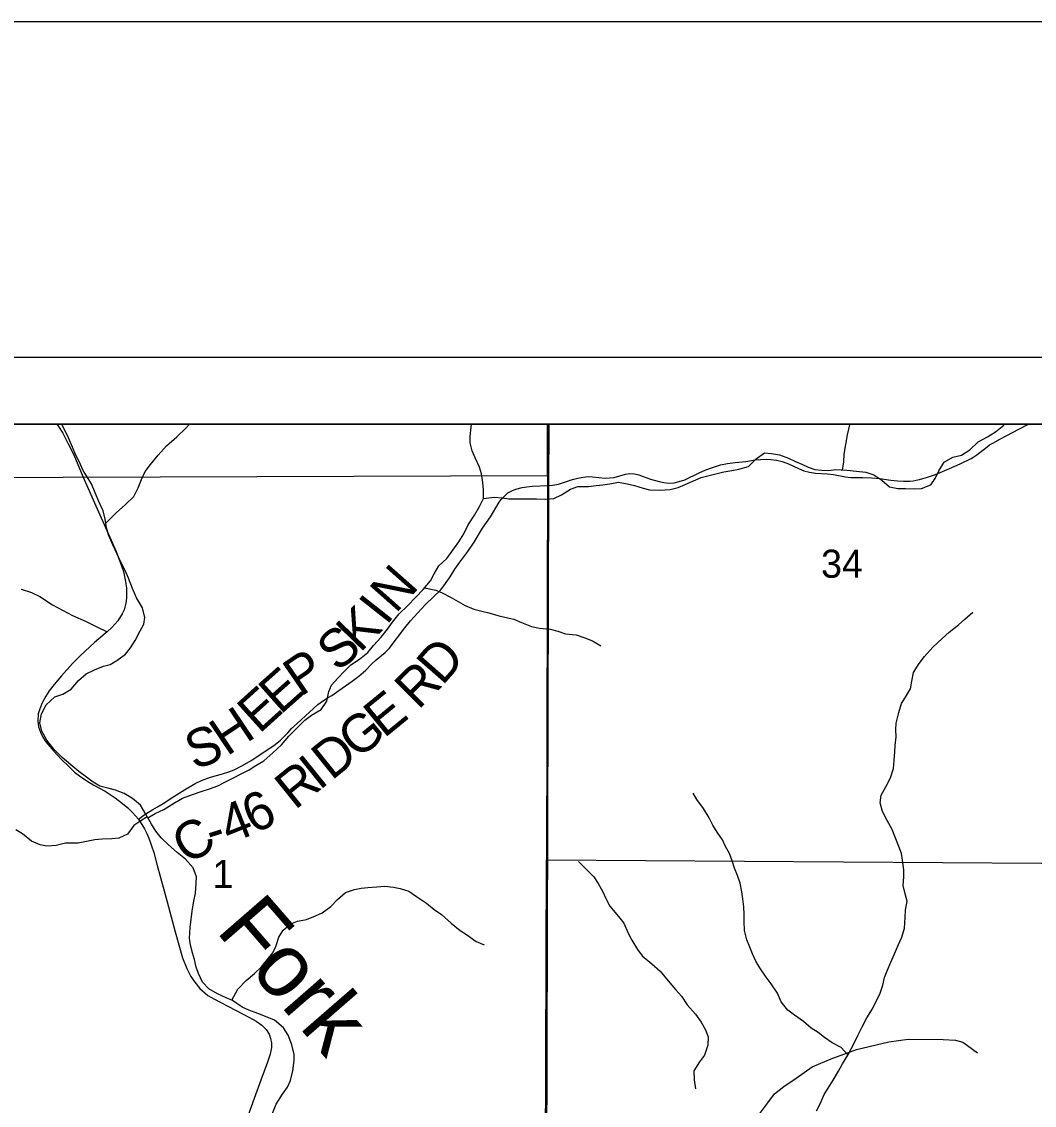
# Model space of a CAD drawing. Extents: x 0 to 34, y -8.9 to 22.
# Drawn here: x 27.435 to 28.944, y 20.385 to 22 of the extents above; entities that cross this region are included whole.
import ezdxf

# ---------------------------------------------------------------- set-up
doc = ezdxf.new("R2010")
doc.units = 0
for name, color, linetype in [('GM_X_Corporation', 7, 'Continuous'), ('GM_X_County_Road', 7, 'Continuous'), ('GM_X_County_Road_Text', 7, 'Continuous'), ('GM_X_Minor_River', 7, 'Continuous'), ('GM_X_Minor_River_Text', 7, 'Continuous'), ('GM_X_Section_Text', 7, 'Continuous'), ('GM_X_State_Route', 7, 'Continuous'), ('GM_X_Township_Road', 7, 'Continuous'), ('SH_Border', 7, 'Continuous'), ('SH_Cut_Line', 7, 'Continuous'), ('SH_Data', 7, 'Continuous')]:
    doc.layers.add(name, color=color, linetype=linetype)

msp = doc.modelspace()

# ---------------------------------------------------------------- linework, layer by layer
at = {"layer": 'GM_X_Corporation'}
for points in [[(30.5167, 21.4), (23.7167, 21.4), (23.7167, 19.34), (24.5181, 19.3295), (25.0504, 19.3237), (25.1066, 19.3232), (25.1068, 18.8675), (25.1136, 18.8385), (25.1229, 18.6966), (25.125, 18.6354), (25.1216, 18.6194), (25.1124, 18.5932), (25.1045, 18.3117), (25.2083, 18.3108), (25.7381, 18.312), (26.1399, 18.3037), (26.1391, 17.8847), (26.1361, 17.3278)], [(28.1882, 17.3108), (28.201, 18.0921), (28.2011, 18.1006), (28.2124, 18.7889), (28.2124, 18.7899), (28.2198, 21.3092), (28.2203, 21.4), (25.1649, 21.4)]]:
    msp.add_lwpolyline(points, dxfattribs=at)
for points in [[(28.2185, 21.4), (27.2077, 21.4), (27.2076, 21.3201), (28.2183, 21.3236)], [(30.5167, 16.7663), (30.5167, 21.4), (28.2203, 21.4), (28.2198, 21.3092), (28.2124, 18.7899), (28.2124, 18.7889), (28.2011, 18.1006), (28.201, 18.0921), (28.1882, 17.3108), (28.1928, 16.8054), (28.3182, 16.8002), (29.5528, 16.7835), (30.4571, 16.7673)], [(29.109, 21.4), (28.2185, 21.4), (28.2183, 21.3236), (28.2167, 20.751), (29.102, 20.7452)], [(28.2183, 21.3236), (28.2167, 20.751), (28.2154, 20.3061), (27.2068, 20.322), (27.2076, 21.3201)], [(29.102, 20.7452), (29.0905, 19.7446), (28.2135, 19.7543), (28.2154, 20.3061), (28.2167, 20.751)]]:
    msp.add_lwpolyline(points, close=True, dxfattribs=at)
at = {"layer": 'GM_X_County_Road'}
for points in [[(28.2495, 21.3158), (28.2522, 21.3167), (28.2576, 21.3184), (28.2634, 21.3198), (28.2687, 21.3208), (28.275, 21.3218), (28.2797, 21.3221), (28.2854, 21.3219), (28.2947, 21.3206), (28.3044, 21.3199), (28.3178, 21.3208), (28.3345, 21.3257), (28.3412, 21.3266), (28.3479, 21.3264), (28.3543, 21.3246), (28.3608, 21.3223), (28.3718, 21.3184), (28.3848, 21.3145), (28.3915, 21.3131), (28.3992, 21.3125), (28.407, 21.3129), (28.4146, 21.3146), (28.4228, 21.3173), (28.4443, 21.3276), (28.454, 21.332), (28.4641, 21.3358), (28.476, 21.3394), (28.4865, 21.3414), (28.4982, 21.3431), (28.5141, 21.3444), (28.5276, 21.3468), (28.5357, 21.3476), (28.5442, 21.3478), (28.5511, 21.3475), (28.5597, 21.3463), (28.5682, 21.3443), (28.5775, 21.341), (28.5923, 21.3339), (28.6005, 21.3305), (28.6088, 21.3284), (28.6178, 21.3274), (28.6352, 21.3262), (28.6445, 21.3253), (28.6625, 21.3219), (28.6705, 21.3209), (28.6789, 21.3206), (28.6879, 21.3206), (28.7012, 21.3204), (28.7133, 21.3191), (28.7299, 21.3165), (28.7399, 21.3155), (28.7487, 21.315), (28.7584, 21.3152), (28.7631, 21.3156), (28.7678, 21.3166), (28.7725, 21.3176), (28.7778, 21.3191), (28.7847, 21.3212), (28.7964, 21.3251), (28.8172, 21.3339), (28.8331, 21.3412), (28.8497, 21.3489), (28.8536, 21.3513), (28.8582, 21.3544), (28.8628, 21.3579), (28.8733, 21.3665), (28.8771, 21.3692), (28.8819, 21.372), (28.8934, 21.3781), (28.9207, 21.3926), (28.9332, 21.399), (28.9354, 21.4)], [(27.609, 20.8115), (27.6146, 20.816), (27.6195, 20.8196), (27.6301, 20.8258), (27.6371, 20.83), (27.6478, 20.8364), (27.6573, 20.843), (27.6695, 20.8503), (27.6774, 20.8553), (27.6934, 20.8647), (27.7028, 20.8692), (27.7163, 20.874), (27.734, 20.8792), (27.7432, 20.882), (27.7515, 20.8852), (27.7637, 20.8916), (27.7765, 20.8991), (27.7969, 20.9122), (27.8125, 20.9228), (27.8205, 20.9292), (27.8313, 20.9403), (27.837, 20.9464), (27.8452, 20.9541), (27.8636, 20.9711), (27.8758, 20.9826), (27.8846, 20.9884), (27.8912, 20.9926), (27.8969, 20.996), (27.9074, 21.0032), (27.9274, 21.0174), (27.9371, 21.0245), (27.9474, 21.0334), (27.9562, 21.0427), (27.9631, 21.049), (27.9764, 21.0598), (27.9824, 21.066), (28.0056, 21.0965), (28.0142, 21.1071), (28.025, 21.1192), (28.0358, 21.1307), (28.0488, 21.1432), (28.0587, 21.1529), (28.064, 21.1593), (28.0699, 21.1679), (28.0732, 21.1728), (28.0801, 21.1839), (28.0876, 21.1944), (28.0997, 21.2102), (28.109, 21.2243), (28.1213, 21.2451), (28.1332, 21.2621), (28.1379, 21.2694), (28.1414, 21.2757), (28.1461, 21.2837), (28.1494, 21.2878), (28.1541, 21.2929), (28.1594, 21.2978), (28.165, 21.3007), (28.171, 21.3032), (28.1804, 21.306), (28.1875, 21.3069), (28.1953, 21.3076), (28.22, 21.3087), (28.2264, 21.3092), (28.2346, 21.3108), (28.2495, 21.3158)]]:
    msp.add_lwpolyline(points, dxfattribs=at)
at = {"layer": 'GM_X_Minor_River'}
for points in [[(27.6057, 21.1414), (27.5999, 21.1554), (27.5937, 21.1705), (27.5887, 21.1822), (27.5822, 21.1954), (27.5772, 21.2064), (27.5703, 21.2204), (27.5641, 21.2352), (27.561, 21.2458), (27.559, 21.2586), (27.5559, 21.2708), (27.5498, 21.2847), (27.5444, 21.298), (27.5386, 21.3112), (27.5264, 21.3309), (27.5202, 21.3445), (27.5148, 21.3551), (27.5102, 21.3657), (27.5045, 21.38), (27.4943, 21.4)], [(27.5599, 21.2527), (27.5756, 21.2678), (27.5892, 21.2804), (27.6019, 21.2923), (27.6083, 21.3052), (27.6135, 21.3178), (27.6187, 21.3296), (27.6266, 21.3402), (27.6382, 21.354), (27.6506, 21.3681), (27.6657, 21.3814), (27.6792, 21.3941), (27.6847, 21.4)], [(27.6226, 20.8136), (27.6336, 20.8199), (27.6465, 20.8261), (27.6623, 20.8357), (27.6744, 20.8429), (27.6894, 20.8484), (27.7023, 20.853), (27.7144, 20.8565), (27.7272, 20.8611), (27.7374, 20.8665), (27.7736, 20.8849), (27.7838, 20.8914), (27.7958, 20.8983), (27.809, 20.9102), (27.8218, 20.9224), (27.833, 20.935), (27.8567, 20.959), (27.8665, 20.9663), (27.8812, 20.9751), (27.8894, 20.9873), (27.8924, 21.0017), (27.8965, 21.0112), (27.9058, 21.0215), (27.9152, 21.0315), (27.9254, 21.0414), (27.9382, 21.0498), (27.9506, 21.0601), (27.9589, 21.0701), (27.9705, 21.0826), (27.9799, 21.0945), (27.9874, 21.1051), (27.9971, 21.1173), (28.0095, 21.1295), (28.0219, 21.1425), (28.0332, 21.154), (28.0437, 21.1666), (28.0493, 21.1772), (28.0564, 21.189), (28.0681, 21.2001), (28.0771, 21.2123), (28.0861, 21.2249), (28.0936, 21.2367), (28.0999, 21.2504), (28.1093, 21.2644), (28.1171, 21.2774), (28.1231, 21.2896), (28.123, 21.3021), (28.1218, 21.3131), (28.1198, 21.326), (28.1171, 21.3362), (28.1106, 21.3498), (28.1059, 21.3604), (28.1032, 21.3725), (28.1028, 21.382), (28.1046, 21.3956), (28.1051, 21.4)], [(28.1229, 21.2893), (28.139, 21.2912), (28.1511, 21.2905), (28.1609, 21.2887), (28.2018, 21.2889), (28.2151, 21.2883), (28.2275, 21.2895), (28.2392, 21.2949), (28.2524, 21.3033), (28.2634, 21.3072), (28.2796, 21.3073), (28.2906, 21.3089), (28.3008, 21.3097), (28.3114, 21.3113), (28.3239, 21.3136), (28.3368, 21.3114), (28.3481, 21.3088), (28.361, 21.3048), (28.3705, 21.3025), (28.386, 21.3019), (28.4012, 21.3027), (28.4129, 21.3058), (28.4234, 21.3101), (28.4472, 21.3205), (28.4593, 21.3236), (28.471, 21.3267), (28.4812, 21.329), (28.4929, 21.331), (28.5035, 21.333), (28.5179, 21.3372), (28.5291, 21.3487), (28.5416, 21.3575), (28.5522, 21.3564), (28.5639, 21.3546), (28.5772, 21.3494), (28.5878, 21.3445), (28.5973, 21.3408), (28.6068, 21.3359), (28.6167, 21.3326), (28.6273, 21.3315), (28.6375, 21.3312), (28.6477, 21.3324), (28.6644, 21.3314), (28.6787, 21.3303), (28.6928, 21.3285), (28.7045, 21.3248), (28.7163, 21.3169), (28.7281, 21.3067), (28.7406, 21.3042), (28.7516, 21.3042), (28.7656, 21.3039), (28.7754, 21.3044), (28.7894, 21.3098), (28.7961, 21.3193), (28.8014, 21.3307), (28.8092, 21.3437), (28.8224, 21.351), (28.8353, 21.3541), (28.8477, 21.3617), (28.8601, 21.374), (28.874, 21.3813), (28.8857, 21.3889), (28.8981, 21.3989), (28.899, 21.4)], [(28.6581, 21.3317), (28.6597, 21.3438), (28.6604, 21.3556), (28.663, 21.3697), (28.6655, 21.3845), (28.6688, 21.3993), (28.669, 21.4)], [(28.035, 21.1561), (28.0518, 21.153), (28.0613, 21.1488), (28.0745, 21.1421), (28.0852, 21.1357), (28.0954, 21.1301), (28.1087, 21.1245), (28.1205, 21.1215), (28.1311, 21.119), (28.1444, 21.1149), (28.1569, 21.1119), (28.1679, 21.1097), (28.1793, 21.1048), (28.1944, 21.0985), (28.2066, 21.0963), (28.2221, 21.0949), (28.2335, 21.0919), (28.2452, 21.0878), (28.2611, 21.086), (28.274, 21.0819), (28.2854, 21.0775), (28.2976, 21.07)], [(27.8078, 20.372), (27.8138, 20.3868), (27.8235, 20.4017), (27.8306, 20.412), (27.8355, 20.4222), (27.8388, 20.4367), (27.8406, 20.4519), (27.8409, 20.4613), (27.837, 20.4769), (27.832, 20.4894), (27.8251, 20.5007), (27.8114, 20.512), (27.7981, 20.5176), (27.7867, 20.5217), (27.7734, 20.5269), (27.7632, 20.5314), (27.7491, 20.5415), (27.7393, 20.5453), (27.7267, 20.5513), (27.7134, 20.5588), (27.7043, 20.5686), (27.6981, 20.5814), (27.6947, 20.5912), (27.6923, 20.6022), (27.6892, 20.6121), (27.6865, 20.6238), (27.6849, 20.6344), (27.6859, 20.65), (27.6873, 20.6625), (27.6891, 20.6777), (27.6913, 20.6891), (27.6939, 20.7012), (27.6949, 20.716), (27.6952, 20.7255), (27.6902, 20.7391), (27.6788, 20.752), (27.6666, 20.7617), (27.6536, 20.7734), (27.6426, 20.7836), (27.6346, 20.7934), (27.6281, 20.804), (27.62, 20.8179), (27.6116, 20.8323), (27.5998, 20.8425), (27.5873, 20.85), (27.5744, 20.8548), (27.5649, 20.857), (27.5512, 20.8607), (27.5413, 20.8667), (27.5315, 20.8743), (27.5197, 20.8825), (27.5079, 20.8923), (27.4949, 20.9032), (27.4827, 20.916), (27.472, 20.9293), (27.4647, 20.9429), (27.4616, 20.955), (27.4642, 20.9686), (27.4713, 20.982), (27.4841, 20.9938), (27.4958, 20.9977), (27.5086, 21.0053), (27.5195, 21.0183), (27.5308, 21.0279), (27.5432, 21.034), (27.5564, 21.0394), (27.5666, 21.0421), (27.5764, 21.0479), (27.5892, 21.0574), (27.5967, 21.067), (27.6038, 21.078), (27.6113, 21.0921), (27.6165, 21.102), (27.6183, 21.1119), (27.6145, 21.1266), (27.6057, 21.1414)], [(28.6192, 20.3768), (28.6244, 20.3871), (28.6308, 20.4012), (28.6367, 20.4107), (28.6442, 20.4225), (28.6517, 20.4362), (28.6577, 20.4469), (28.6659, 20.4598), (28.6708, 20.4693), (28.6764, 20.4796), (28.6809, 20.4891), (28.6872, 20.5021), (28.6943, 20.5154), (28.7025, 20.5287), (28.7081, 20.5405), (28.7133, 20.5508), (28.7178, 20.5641), (28.7207, 20.5758), (28.7245, 20.5854), (28.7297, 20.5983), (28.7356, 20.6108), (28.7416, 20.6245), (28.7461, 20.6356), (28.7505, 20.6489), (28.7511, 20.6648), (28.7518, 20.6758), (28.7544, 20.6891), (28.7513, 20.7001), (28.7485, 20.7129), (28.7492, 20.7255), (28.7491, 20.7361), (28.7475, 20.7505), (28.7456, 20.7603), (28.7421, 20.7709), (28.7375, 20.7823), (28.7317, 20.7959), (28.7244, 20.8095), (28.7175, 20.8231), (28.714, 20.836), (28.7154, 20.8474), (28.7225, 20.8599), (28.7296, 20.8732), (28.7341, 20.8869), (28.7351, 20.8991), (28.7358, 20.912), (28.7365, 20.9215), (28.7379, 20.934), (28.7375, 20.9446), (28.7381, 20.9545), (28.7418, 20.9704), (28.7459, 20.9837), (28.7519, 20.9932), (28.759, 21.0058), (28.7612, 21.0172), (28.7637, 21.0301), (28.772, 21.0434), (28.7802, 21.0541), (28.7926, 21.0678), (28.8065, 21.0808), (28.8167, 21.09), (28.8306, 21.1011), (28.8404, 21.1095), (28.852, 21.1198)], [(28.6661, 20.4601), (28.656, 20.4711), (28.6427, 20.4783), (28.6313, 20.4861), (28.6214, 20.4937), (28.6111, 20.5), (28.5997, 20.5102), (28.5864, 20.5192), (28.5765, 20.5271), (28.5666, 20.5392), (28.5608, 20.5521), (28.5516, 20.566), (28.5444, 20.5762), (28.5348, 20.5902), (28.5287, 20.6), (28.5237, 20.6106), (28.5198, 20.6208), (28.5152, 20.6318), (28.5121, 20.6454), (28.5116, 20.6595), (28.5116, 20.6693), (28.5107, 20.6811), (28.5095, 20.6928), (28.5079, 20.7034), (28.5052, 20.7159), (28.5013, 20.7277), (28.4971, 20.7386), (28.4936, 20.7496), (28.4897, 20.7602), (28.4836, 20.7708), (28.479, 20.7806), (28.4713, 20.7923), (28.4645, 20.8025), (28.4591, 20.8135), (28.451, 20.8275), (28.4407, 20.8407), (28.4354, 20.8505)], [(27.6216, 20.8152), (27.6121, 20.8088), (27.602, 20.8019), (27.5922, 20.7893), (27.5794, 20.7832), (27.5692, 20.782), (27.5548, 20.7815), (27.5435, 20.7807), (27.5314, 20.7783), (27.5189, 20.7756), (27.5, 20.7758), (27.486, 20.7723), (27.472, 20.7711), (27.4621, 20.7733), (27.4492, 20.7785), (27.4359, 20.7898), (27.426, 20.7958)], [(28.2646, 20.7485), (28.2761, 20.7372), (28.2875, 20.7255), (28.294, 20.7157), (28.3005, 20.7044), (28.3059, 20.6923), (28.3113, 20.6817), (28.3242, 20.6666), (28.3319, 20.6564), (28.3384, 20.6417), (28.3438, 20.6314), (28.3526, 20.6175), (28.3595, 20.6077), (28.3739, 20.596), (28.3861, 20.5851), (28.3983, 20.5707), (28.409, 20.5579), (28.4178, 20.5477), (28.4266, 20.5349), (28.4388, 20.5209), (28.4472, 20.5092), (28.4537, 20.4975), (28.4576, 20.4869), (28.4573, 20.4748), (28.4521, 20.4596), (28.4446, 20.4497), (28.4364, 20.4367), (28.4368, 20.4231), (28.4388, 20.4098)], [(27.7478, 20.542), (27.757, 20.5583), (27.7694, 20.5712), (27.7818, 20.5816), (27.7919, 20.5915), (27.8005, 20.6018), (27.8088, 20.6125), (27.8133, 20.622), (27.8181, 20.6357), (27.8245, 20.6459), (27.8357, 20.6555), (27.8456, 20.6593), (27.8592, 20.6621), (27.8724, 20.6675), (27.8826, 20.6721), (27.8954, 20.6813), (27.9051, 20.6916), (27.9172, 20.7023), (27.9308, 20.7065), (27.9406, 20.7085), (27.9504, 20.7097), (27.964, 20.7109), (27.9761, 20.7118), (27.989, 20.7103), (27.9989, 20.7081), (28.0118, 20.704), (28.0232, 20.6961), (28.038, 20.6864), (28.0494, 20.677), (28.0601, 20.6694), (28.0745, 20.6566), (28.0882, 20.6457), (28.0977, 20.6397), (28.1118, 20.6292), (28.124, 20.6243)]]:
    msp.add_lwpolyline(points, dxfattribs=at)
at = {"layer": 'GM_X_State_Route'}
for points in [[(27.4869, 21.4), (27.4895, 21.3966), (27.4958, 21.3868), (27.5037, 21.372), (27.5122, 21.3543), (27.526, 21.3223), (27.5493, 21.2695), (27.5681, 21.2273)], [(27.5681, 21.2273), (27.5757, 21.2104), (27.5792, 21.2009), (27.5816, 21.1946), (27.5862, 21.1808), (27.5893, 21.1658), (27.5907, 21.1556), (27.5908, 21.1484), (27.5908, 21.1411), (27.5898, 21.1332), (27.5873, 21.1233), (27.5844, 21.1173), (27.5782, 21.107), (27.5691, 21.0971), (27.5619, 21.0909), (27.5498, 21.0804), (27.5432, 21.0747), (27.5225, 21.0555), (27.5105, 21.0437), (27.494, 21.0253), (27.4833, 21.0122), (27.4758, 21.0029), (27.4705, 20.995), (27.4652, 20.9849), (27.4615, 20.9759), (27.4594, 20.9685), (27.4587, 20.9576), (27.4597, 20.949), (27.4628, 20.941), (27.4664, 20.9339), (27.4708, 20.927), (27.4824, 20.9128), (27.494, 20.9006), (27.5051, 20.8898), (27.5136, 20.8817), (27.5211, 20.8759), (27.5316, 20.8686), (27.5423, 20.8624), (27.559, 20.8531), (27.5741, 20.8432), (27.5848, 20.8351), (27.5928, 20.8284), (27.6, 20.8214), (27.609, 20.8115), (27.6175, 20.7973), (27.6213, 20.7902), (27.6244, 20.7832), (27.6281, 20.7717), (27.6314, 20.7619), (27.6363, 20.7443), (27.6469, 20.7045), (27.6513, 20.6885), (27.6634, 20.6434), (27.6746, 20.605), (27.6806, 20.5891), (27.6869, 20.5771), (27.6925, 20.5684), (27.7003, 20.5592), (27.7121, 20.5489), (27.7211, 20.5438), (27.7531, 20.5269), (27.7741, 20.516), (27.7839, 20.5106), (27.7925, 20.5047), (27.7988, 20.498), (27.8035, 20.4912), (27.8055, 20.4849), (27.8069, 20.4779), (27.8069, 20.471), (27.8052, 20.4612), (27.801, 20.4492), (27.7913, 20.4228), (27.781, 20.3951)], [(27.781, 20.3951), (27.772, 20.3705)]]:
    msp.add_lwpolyline(points, dxfattribs=at)
at = {"layer": 'GM_X_Township_Road'}
msp.add_line((28.8442, 20.4741), (28.8592, 20.4635), dxfattribs=at)
for points in [[(27.4338, 21.1544), (27.4495, 21.1494), (27.4616, 21.1432), (27.4806, 21.1309), (27.5102, 21.1152), (27.5306, 21.1062), (27.5489, 21.0972), (27.5619, 21.0909)], [(28.5087, 20.3327), (28.5211, 20.3525), (28.536, 20.3748), (28.5467, 20.3889), (28.5566, 20.4021), (28.5707, 20.4129), (28.5889, 20.4253), (28.6128, 20.4426), (28.6409, 20.4542), (28.679, 20.4682), (28.7269, 20.4798), (28.7558, 20.4839), (28.8079, 20.4831), (28.8261, 20.4823), (28.8371, 20.4791), (28.8442, 20.4741)]]:
    msp.add_lwpolyline(points, dxfattribs=at)
at = {"layer": 'SH_Border'}
msp.add_lwpolyline([(1.5, 21.5), (33.5, 21.5), (33.5, 0.5), (1.5, 0.5)], close=True, dxfattribs=at)
at = {"layer": 'SH_Cut_Line'}
msp.add_lwpolyline([(0, 0), (34, 0), (34, 22), (0, 22)], close=True, dxfattribs=at)
at = {"layer": 'SH_Data'}
for points in [[(23.6167, 21.5), (30.6167, 21.5), (30.6167, 14.5), (23.6167, 14.5)], [(23.7167, 21.4), (30.5167, 21.4), (30.5167, 14.6), (23.7167, 14.6)]]:
    msp.add_lwpolyline(points, close=True, dxfattribs=at)

# ---------------------------------------------------------------- texts
at = {"layer": 'GM_X_County_Road_Text'}
for s, rotation, p in [('N', 48.5235, (27.9921, 21.1167)), ('I', 51.7251, (27.9782, 21.099)), ('K', 45.7157, (27.939, 21.0583)), ('S', 40.3396, (27.9055, 21.0296)), ('D', 48.767, (28.0615, 21.0093)), ('P', 34.4755, (27.8505, 20.9933)), ('E', 41.6435, (27.8202, 20.9662)), ('R', 44.7663, (28.0254, 20.9733)), ('E', 42.0252, (27.7887, 20.9378)), ('E', 39.2557, (27.9746, 20.9312)), ('H', 33.9651, (27.7404, 20.9045)), ('G', 38.9155, (27.9354, 20.8996)), ('S', 20.5449, (27.6916, 20.8844)), ('D', 38.8408, (27.8964, 20.8682)), ('I', 38.828, (27.8782, 20.8535)), ('R', 38.8366, (27.8418, 20.8243)), ('6', 25.5794, (27.7804, 20.7888)), ('4', 21.7953, (27.7441, 20.7742)), ('C', 32.0033, (27.682, 20.7424)), ('-', 18.1881, (27.7183, 20.7656))]:
    msp.add_text(s, height=0.0568, rotation=rotation, dxfattribs=at).set_placement(p)
at = {"layer": 'GM_X_Minor_River_Text'}
msp.add_text('Fork', height=0.09469, rotation=311.0104, dxfattribs=at).set_placement((27.7226, 20.6449))
at = {"layer": 'GM_X_Section_Text'}
for s, height, p in [('34', 0.04186, (28.626, 21.1713)), ('1', 0.0419, (27.719, 20.7088))]:
    msp.add_text(s, height=height, rotation=0, dxfattribs=at).set_placement(p)

doc.saveas('drawing.dxf')
